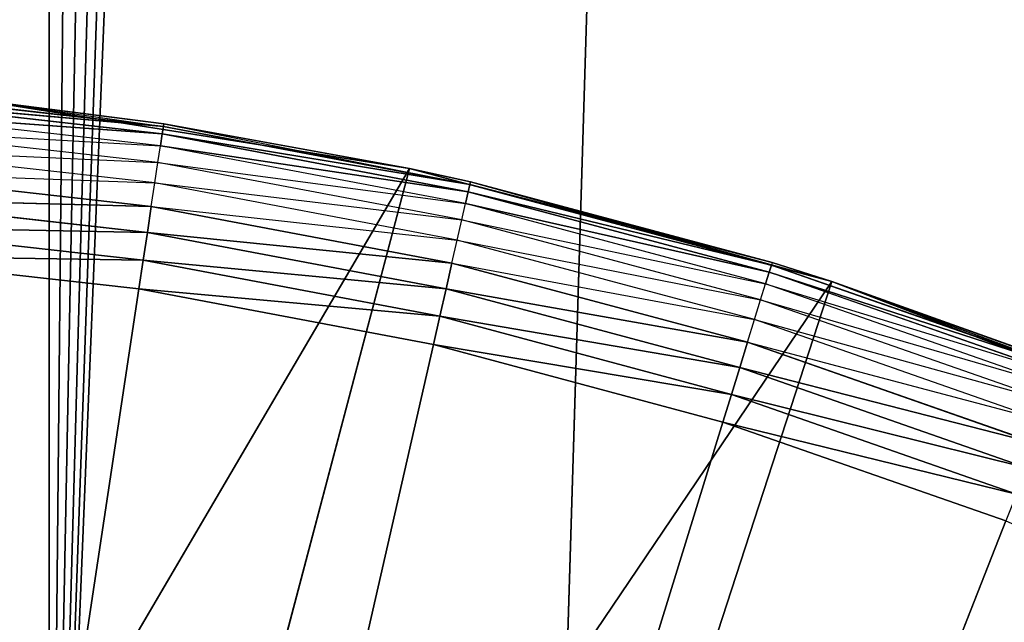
# Model space of a CAD drawing. Extents: x 0.05 to 8.85, y 0.05 to 8.85.
# Tile 252 of 656: x 7.7585 to 7.8764, y 1.6338 to 1.7061. Entities that reach past the tile are written whole.
import ezdxf

# ---------------------------------------------------------------- set-up
doc = ezdxf.new("R2010")
doc.units = 0
doc.header["$LTSCALE"] = 2.54
doc.layers.get('0').update_dxf_attribs({"color": 13, "linetype": 'CONTINUOUS'})

# ---------------------------------------------------------------- blocks, each defined once
blk = doc.blocks.new('SZCZOTKA_DO_WC_BEZ_POKRYWK')
at = {"color": 0}
for p, q in [((8.00434, 7.52416, 5.65), (7.76201, 1.54384, 5.65)), ((8.00434, 7.52416, 5.65), (7.76201, 1.54384, 5.65)), ((8.00434, 7.52416, 5.65), (7.82094, 1.52805, 5.65)), ((8.00434, 7.52416, 5.65), (7.82094, 1.52805, 5.65)), ((7.96935, 7.47418, 5.65), (7.76201, 1.54384, 5.65)), ((7.96935, 7.47418, 5.65), (7.76201, 1.54384, 5.65)), ((7.76201, 1.54384, 5.65), (7.92621, 7.43104, 5.65)), ((7.76201, 1.54384, 5.65), (7.92621, 7.43104, 5.65)), ((7.87623, 7.39605, 5.65), (7.76201, 1.54384, 5.65)), ((7.87623, 7.39605, 5.65), (7.76201, 1.54384, 5.65)), ((7.82094, 7.37026, 5.65), (7.76201, 1.54384, 5.65)), ((7.82094, 7.37026, 5.65), (7.76201, 1.54384, 5.65)), ((7.76201, 7.35447, 5.65), (7.76201, 1.54384, 5.65)), ((7.76201, 7.35447, 5.65), (7.76201, 1.54384, 5.65)), ((7.77571, 1.69327, 5.36653), (7.73857, 1.69746, 5.36653)), ((7.77571, 1.69327, 5.36653), (7.73857, 1.69746, 5.36653)), ((7.77557, 1.69238, 5.36316), (7.7385, 1.69656, 5.36316)), ((7.7385, 1.69656, 5.36316), (7.77571, 1.69327, 5.36653)), ((7.7385, 1.69656, 5.36316), (7.77571, 1.69327, 5.36653)), ((7.77557, 1.69238, 5.36316), (7.7385, 1.69656, 5.36316)), ((7.77575, 1.69357, 5.37), (7.75349, 1.69642, 5.55)), ((7.75349, 1.69642, 5.55), (7.80519, 1.68823, 5.55)), ((7.77575, 1.69357, 5.37), (7.75349, 1.69642, 5.37)), ((7.77575, 1.69357, 5.37), (7.75349, 1.69642, 5.55)), ((7.75349, 1.69642, 5.55), (7.80519, 1.68823, 5.55)), ((7.75349, 1.69642, 5.37), (7.77571, 1.69327, 5.36653)), ((7.77535, 1.69092, 5.36), (7.73839, 1.69509, 5.36)), ((7.73839, 1.69509, 5.36), (7.77557, 1.69238, 5.36316)), ((7.73839, 1.69509, 5.36), (7.77557, 1.69238, 5.36316)), ((7.77557, 1.69238, 5.36316), (7.77571, 1.69327, 5.36653)), ((7.77557, 1.69238, 5.36316), (7.77571, 1.69327, 5.36653)), ((7.77575, 1.69357, 5.37), (7.77571, 1.69327, 5.36653)), ((7.81242, 1.68632, 5.36653), (7.77571, 1.69327, 5.36653)), ((7.81242, 1.68632, 5.36653), (7.77571, 1.69327, 5.36653)), ((7.80519, 1.68823, 5.37), (7.77575, 1.69357, 5.37)), ((7.77575, 1.69357, 5.37), (7.80519, 1.68823, 5.55)), ((7.77575, 1.69357, 5.37), (7.80519, 1.68823, 5.55)), ((7.77575, 1.69357, 5.37), (7.81242, 1.68632, 5.36653)), ((7.77505, 1.68894, 5.35714), (7.73825, 1.69309, 5.35714)), ((7.73825, 1.69309, 5.35714), (7.77535, 1.69092, 5.36)), ((7.77535, 1.69092, 5.36), (7.77557, 1.69238, 5.36316)), ((7.77535, 1.69092, 5.36), (7.77557, 1.69238, 5.36316)), ((7.81222, 1.68544, 5.36316), (7.77557, 1.69238, 5.36316)), ((7.77557, 1.69238, 5.36316), (7.81242, 1.68632, 5.36653)), ((7.77557, 1.69238, 5.36316), (7.81242, 1.68632, 5.36653)), ((7.81222, 1.68544, 5.36316), (7.77557, 1.69238, 5.36316)), ((7.77505, 1.68894, 5.35714), (7.77535, 1.69092, 5.36)), ((7.81189, 1.68401, 5.36), (7.77535, 1.69092, 5.36)), ((7.77535, 1.69092, 5.36), (7.81222, 1.68544, 5.36316)), ((7.77535, 1.69092, 5.36), (7.81222, 1.68544, 5.36316)), ((7.77469, 1.68651, 5.35468), (7.73806, 1.69063, 5.35468)), ((7.73806, 1.69063, 5.35468), (7.77505, 1.68894, 5.35714)), ((7.77469, 1.68651, 5.35468), (7.77505, 1.68894, 5.35714)), ((7.81145, 1.68206, 5.35714), (7.77505, 1.68894, 5.35714)), ((7.77505, 1.68894, 5.35714), (7.81189, 1.68401, 5.36)), ((7.80519, 1.68823, 5.55), (7.72321, 1.54847, 5.55)), ((7.80519, 1.68823, 5.55), (7.72321, 1.54847, 5.55)), ((7.73785, 1.68779, 5.35268), (7.77469, 1.68651, 5.35468)), ((7.77426, 1.68368, 5.35268), (7.73785, 1.68779, 5.35268)), ((7.80519, 1.68823, 5.55), (7.76681, 1.54296, 5.55)), ((7.80519, 1.68823, 5.55), (7.76681, 1.54296, 5.55)), ((7.80519, 1.68823, 5.37), (7.81242, 1.68632, 5.36653)), ((7.81249, 1.68662, 5.37), (7.80519, 1.68823, 5.55)), ((7.80519, 1.68823, 5.55), (7.85574, 1.67468, 5.55)), ((7.81249, 1.68662, 5.37), (7.80519, 1.68823, 5.37)), ((7.80519, 1.68823, 5.37), (7.80519, 1.68823, 5.55)), ((7.81249, 1.68662, 5.37), (7.80519, 1.68823, 5.55)), ((7.80519, 1.68823, 5.37), (7.80519, 1.68823, 5.55)), ((7.80519, 1.68823, 5.55), (7.85574, 1.67468, 5.55)), ((7.77426, 1.68368, 5.35268), (7.77469, 1.68651, 5.35468)), ((7.8109, 1.67965, 5.35468), (7.77469, 1.68651, 5.35468)), ((7.77469, 1.68651, 5.35468), (7.81145, 1.68206, 5.35714)), ((7.81222, 1.68544, 5.36316), (7.81242, 1.68632, 5.36653)), ((7.81222, 1.68544, 5.36316), (7.81242, 1.68632, 5.36653)), ((7.81249, 1.68662, 5.37), (7.81242, 1.68632, 5.36653)), ((7.84861, 1.67694, 5.37), (7.81242, 1.68632, 5.36653)), ((7.84861, 1.67694, 5.37), (7.81242, 1.68632, 5.36653)), ((7.84852, 1.67665, 5.36653), (7.81242, 1.68632, 5.36653)), ((7.84852, 1.67665, 5.36653), (7.81242, 1.68632, 5.36653)), ((7.84861, 1.67694, 5.37), (7.81249, 1.68662, 5.37)), ((7.81249, 1.68662, 5.37), (7.85574, 1.67468, 5.55)), ((7.81249, 1.68662, 5.37), (7.85574, 1.67468, 5.55)), ((7.84861, 1.67694, 5.37), (7.81249, 1.68662, 5.37)), ((7.81189, 1.68401, 5.36), (7.81222, 1.68544, 5.36316)), ((7.81189, 1.68401, 5.36), (7.81222, 1.68544, 5.36316)), ((7.84825, 1.67579, 5.36316), (7.81222, 1.68544, 5.36316)), ((7.81222, 1.68544, 5.36316), (7.84852, 1.67665, 5.36653)), ((7.81222, 1.68544, 5.36316), (7.84852, 1.67665, 5.36653)), ((7.84825, 1.67579, 5.36316), (7.81222, 1.68544, 5.36316)), ((7.77379, 1.68056, 5.35121), (7.73761, 1.68464, 5.35121)), ((7.73761, 1.68464, 5.35121), (7.77426, 1.68368, 5.35268)), ((7.73761, 1.68464, 5.35121), (7.77426, 1.68368, 5.35268)), ((7.77379, 1.68056, 5.35121), (7.73761, 1.68464, 5.35121)), ((7.81145, 1.68206, 5.35714), (7.81189, 1.68401, 5.36)), ((7.84782, 1.67438, 5.36), (7.81189, 1.68401, 5.36)), ((7.81189, 1.68401, 5.36), (7.84825, 1.67579, 5.36316)), ((7.81189, 1.68401, 5.36), (7.84825, 1.67579, 5.36316)), ((7.77379, 1.68056, 5.35121), (7.77426, 1.68368, 5.35268)), ((7.77379, 1.68056, 5.35121), (7.77426, 1.68368, 5.35268)), ((7.77426, 1.68368, 5.35268), (7.8109, 1.67965, 5.35468)), ((7.81027, 1.67687, 5.35268), (7.77426, 1.68368, 5.35268)), ((7.8109, 1.67965, 5.35468), (7.81145, 1.68206, 5.35714)), ((7.84723, 1.67247, 5.35714), (7.81145, 1.68206, 5.35714)), ((7.81145, 1.68206, 5.35714), (7.84782, 1.67438, 5.36)), ((7.77329, 1.67723, 5.3503), (7.73736, 1.68128, 5.3503)), ((7.73736, 1.68128, 5.3503), (7.77379, 1.68056, 5.35121)), ((7.73736, 1.68128, 5.3503), (7.77379, 1.68056, 5.35121)), ((7.77329, 1.67723, 5.3503), (7.73736, 1.68128, 5.3503)), ((7.77329, 1.67723, 5.3503), (7.77379, 1.68056, 5.35121)), ((7.77329, 1.67723, 5.3503), (7.77379, 1.68056, 5.35121)), ((7.80956, 1.67379, 5.35121), (7.77379, 1.68056, 5.35121)), ((7.77379, 1.68056, 5.35121), (7.81027, 1.67687, 5.35268)), ((7.77379, 1.68056, 5.35121), (7.81027, 1.67687, 5.35268)), ((7.80956, 1.67379, 5.35121), (7.77379, 1.68056, 5.35121)), ((7.81027, 1.67687, 5.35268), (7.8109, 1.67965, 5.35468)), ((7.8465, 1.67012, 5.35468), (7.8109, 1.67965, 5.35468)), ((7.8109, 1.67965, 5.35468), (7.84723, 1.67247, 5.35714)), ((7.7371, 1.67781, 5.35), (7.77277, 1.67379, 5.35)), ((7.7371, 1.67781, 5.35), (7.77277, 1.67379, 5.35)), ((7.7371, 1.67781, 5.35), (7.77329, 1.67723, 5.3503)), ((7.7371, 1.67781, 5.35), (7.77329, 1.67723, 5.3503)), ((7.77277, 1.67379, 5.35), (7.77329, 1.67723, 5.3503)), ((7.77277, 1.67379, 5.35), (7.77329, 1.67723, 5.3503)), ((7.80881, 1.67051, 5.3503), (7.77329, 1.67723, 5.3503)), ((7.77329, 1.67723, 5.3503), (7.80956, 1.67379, 5.35121)), ((7.77329, 1.67723, 5.3503), (7.80956, 1.67379, 5.35121)), ((7.80881, 1.67051, 5.3503), (7.77329, 1.67723, 5.3503)), ((7.80956, 1.67379, 5.35121), (7.81027, 1.67687, 5.35268)), ((7.80956, 1.67379, 5.35121), (7.81027, 1.67687, 5.35268)), ((7.81027, 1.67687, 5.35268), (7.8465, 1.67012, 5.35468)), ((7.84566, 1.66739, 5.35268), (7.81027, 1.67687, 5.35268)), ((7.84861, 1.67694, 5.37), (7.84852, 1.67665, 5.36653)), ((7.85574, 1.67468, 5.37), (7.84861, 1.67694, 5.37)), ((7.84861, 1.67694, 5.37), (7.85574, 1.67468, 5.55)), ((7.84861, 1.67694, 5.37), (7.85574, 1.67468, 5.55)), ((7.84782, 1.67438, 5.36), (7.84825, 1.67579, 5.36316)), ((7.84825, 1.67579, 5.36316), (7.84852, 1.67665, 5.36653)), ((7.84825, 1.67579, 5.36316), (7.84852, 1.67665, 5.36653)), ((7.88346, 1.66347, 5.36316), (7.84825, 1.67579, 5.36316)), ((7.84825, 1.67579, 5.36316), (7.88379, 1.66431, 5.36653)), ((7.84825, 1.67579, 5.36316), (7.88379, 1.66431, 5.36653)), ((7.85574, 1.67468, 5.37), (7.84852, 1.67665, 5.36653)), ((7.88379, 1.66431, 5.36653), (7.84852, 1.67665, 5.36653)), ((7.88379, 1.66431, 5.36653), (7.84852, 1.67665, 5.36653)), ((7.85574, 1.67468, 5.55), (7.76681, 1.54296, 5.55)), ((7.85574, 1.67468, 5.55), (7.76681, 1.54296, 5.55)), ((7.85574, 1.67468, 5.55), (7.80939, 1.53203, 5.55)), ((7.85574, 1.67468, 5.55), (7.80939, 1.53203, 5.55)), ((7.84723, 1.67247, 5.35714), (7.84782, 1.67438, 5.36)), ((7.88292, 1.6621, 5.36), (7.84782, 1.67438, 5.36)), ((7.84782, 1.67438, 5.36), (7.88346, 1.66347, 5.36316)), ((7.85574, 1.67468, 5.37), (7.85574, 1.67468, 5.55)), ((7.85574, 1.67468, 5.55), (7.8839, 1.66459, 5.37)), ((7.8839, 1.66459, 5.37), (7.85574, 1.67468, 5.37)), ((7.85574, 1.67468, 5.55), (7.8839, 1.66459, 5.37)), ((7.85574, 1.67468, 5.55), (7.9046, 1.65593, 5.55)), ((7.85574, 1.67468, 5.37), (7.85574, 1.67468, 5.55)), ((7.85574, 1.67468, 5.55), (7.9046, 1.65593, 5.55)), ((7.85574, 1.67468, 5.37), (7.88379, 1.66431, 5.36653)), ((7.77277, 1.67379, 5.35), (7.70123, 1.19916, 5.35)), ((7.77277, 1.67379, 5.35), (7.70123, 1.19916, 5.35)), ((7.77277, 1.67379, 5.35), (7.80804, 1.66712, 5.35)), ((7.77277, 1.67379, 5.35), (7.80804, 1.66712, 5.35)), ((7.77277, 1.67379, 5.35), (7.80881, 1.67051, 5.3503)), ((7.77277, 1.67379, 5.35), (7.80881, 1.67051, 5.3503)), ((7.80881, 1.67051, 5.3503), (7.80956, 1.67379, 5.35121)), ((7.80881, 1.67051, 5.3503), (7.80956, 1.67379, 5.35121)), ((7.84473, 1.66437, 5.35121), (7.80956, 1.67379, 5.35121)), ((7.80956, 1.67379, 5.35121), (7.84566, 1.66739, 5.35268)), ((7.80956, 1.67379, 5.35121), (7.84566, 1.66739, 5.35268)), ((7.84473, 1.66437, 5.35121), (7.80956, 1.67379, 5.35121)), ((7.8465, 1.67012, 5.35468), (7.84723, 1.67247, 5.35714)), ((7.88219, 1.66024, 5.35714), (7.84723, 1.67247, 5.35714)), ((7.84723, 1.67247, 5.35714), (7.88292, 1.6621, 5.36)), ((7.80804, 1.66712, 5.35), (7.80881, 1.67051, 5.3503)), ((7.80804, 1.66712, 5.35), (7.80881, 1.67051, 5.3503)), ((7.84374, 1.66115, 5.3503), (7.80881, 1.67051, 5.3503)), ((7.80881, 1.67051, 5.3503), (7.84473, 1.66437, 5.35121)), ((7.80881, 1.67051, 5.3503), (7.84473, 1.66437, 5.35121)), ((7.84374, 1.66115, 5.3503), (7.80881, 1.67051, 5.3503)), ((7.84566, 1.66739, 5.35268), (7.8465, 1.67012, 5.35468)), ((7.88129, 1.65794, 5.35468), (7.8465, 1.67012, 5.35468)), ((7.8465, 1.67012, 5.35468), (7.88219, 1.66024, 5.35714)), ((7.84473, 1.66437, 5.35121), (7.84566, 1.66739, 5.35268)), ((7.84473, 1.66437, 5.35121), (7.84566, 1.66739, 5.35268)), ((7.84566, 1.66739, 5.35268), (7.88129, 1.65794, 5.35468)), ((7.88025, 1.65528, 5.35268), (7.84566, 1.66739, 5.35268)), ((7.80804, 1.66712, 5.35), (7.70123, 1.19916, 5.35)), ((7.80804, 1.66712, 5.35), (7.70123, 1.19916, 5.35)), ((7.80804, 1.66712, 5.35), (7.84271, 1.65783, 5.35)), ((7.80804, 1.66712, 5.35), (7.84271, 1.65783, 5.35)), ((7.80804, 1.66712, 5.35), (7.84374, 1.66115, 5.3503)), ((7.80804, 1.66712, 5.35), (7.84374, 1.66115, 5.3503)), ((7.84374, 1.66115, 5.3503), (7.84473, 1.66437, 5.35121)), ((7.84374, 1.66115, 5.3503), (7.84473, 1.66437, 5.35121)), ((7.87909, 1.65234, 5.35121), (7.84473, 1.66437, 5.35121)), ((7.84473, 1.66437, 5.35121), (7.88025, 1.65528, 5.35268)), ((7.84473, 1.66437, 5.35121), (7.88025, 1.65528, 5.35268)), ((7.87909, 1.65234, 5.35121), (7.84473, 1.66437, 5.35121)), ((7.84271, 1.65783, 5.35), (7.84374, 1.66115, 5.3503)), ((7.84271, 1.65783, 5.35), (7.84374, 1.66115, 5.3503)), ((7.87786, 1.64921, 5.3503), (7.84374, 1.66115, 5.3503)), ((7.84374, 1.66115, 5.3503), (7.87909, 1.65234, 5.35121)), ((7.84374, 1.66115, 5.3503), (7.87909, 1.65234, 5.35121)), ((7.87786, 1.64921, 5.3503), (7.84374, 1.66115, 5.3503)), ((7.70123, 1.19916, 5.35), (7.84271, 1.65783, 5.35)), ((7.70123, 1.19916, 5.35), (7.84271, 1.65783, 5.35)), ((7.84271, 1.65783, 5.35), (7.87659, 1.64598, 5.35)), ((7.84271, 1.65783, 5.35), (7.87659, 1.64598, 5.35)), ((7.84271, 1.65783, 5.35), (7.87786, 1.64921, 5.3503)), ((7.84271, 1.65783, 5.35), (7.87786, 1.64921, 5.3503)), ((7.87659, 1.64598, 5.35), (7.70123, 1.19916, 5.35)), ((7.87659, 1.64598, 5.35), (7.70123, 1.19916, 5.35))]:
    blk.add_line(p, q, dxfattribs=at)
mesh = blk.add_polyface(dxfattribs=at)
corners = [(8.00434, 7.52416, 5.65), (7.76201, 1.54384, 5.65), (7.82094, 1.52805, 5.65)]
mesh.append_faces([[corners[k] for k in face] for face in [(0, 1, 2)]], dxfattribs={"color": 0})
mesh = blk.add_polyface(dxfattribs=at)
corners = [(8.00434, 7.52416, 5.65), (7.96935, 7.47418, 5.65), (7.76201, 1.54384, 5.65)]
mesh.append_faces([[corners[k] for k in face] for face in [(0, 1, 2)]], dxfattribs={"color": 0})
mesh = blk.add_polyface(dxfattribs=at)
corners = [(8.00434, 7.52416, 5.65), (7.82094, 1.52805, 5.65), (7.87623, 1.50227, 5.65)]
mesh.append_faces([[corners[k] for k in face] for face in [(0, 1, 2)]], dxfattribs={"color": 0})
mesh = blk.add_polyface(dxfattribs=at)
corners = [(8.00434, 7.52416, 5.65), (7.87623, 1.50227, 5.65), (7.92621, 1.46727, 5.65)]
mesh.append_faces([[corners[k] for k in face] for face in [(0, 1, 2)]], dxfattribs={"color": 0})
mesh = blk.add_polyface(dxfattribs=at)
corners = [(7.96935, 7.47418, 5.65), (7.92621, 7.43104, 5.65), (7.76201, 1.54384, 5.65)]
mesh.append_faces([[corners[k] for k in face] for face in [(0, 1, 2)]], dxfattribs={"color": 0})
mesh = blk.add_polyface(dxfattribs=at)
corners = [(7.92621, 7.43104, 5.65), (7.87623, 7.39605, 5.65), (7.76201, 1.54384, 5.65)]
mesh.append_faces([[corners[k] for k in face] for face in [(0, 1, 2)]], dxfattribs={"color": 0})
mesh = blk.add_polyface(dxfattribs=at)
corners = [(7.82094, 1.52805, 5.55), (7.76201, 1.54384, 5.55), (0.97813, 7.42948, 5.55)]
mesh.append_faces([[corners[k] for k in face] for face in [(0, 1, 2)]], dxfattribs={"color": 0})
mesh = blk.add_polyface(dxfattribs=at)
corners = [(7.87623, 1.50227, 5.55), (7.82094, 1.52805, 5.55), (0.97813, 7.42948, 5.55)]
mesh.append_faces([[corners[k] for k in face] for face in [(0, 1, 2)]], dxfattribs={"color": 0})
mesh = blk.add_polyface(dxfattribs=at)
corners = [(7.76201, 1.54384, 5.55), (7.70123, 1.54916, 5.55), (0.97813, 7.42948, 5.55)]
mesh.append_faces([[corners[k] for k in face] for face in [(0, 1, 2)]], dxfattribs={"color": 0})
mesh = blk.add_polyface(dxfattribs=at)
corners = [(7.92621, 1.46727, 5.55), (7.87623, 1.50227, 5.55), (0.97813, 7.42948, 5.55)]
mesh.append_faces([[corners[k] for k in face] for face in [(0, 1, 2)]], dxfattribs={"color": 0})
mesh = blk.add_polyface(dxfattribs=at)
corners = [(7.92621, 1.46727, 5.55), (0.97813, 7.42948, 5.55), (1.02623, 7.39605, 5.55)]
mesh.append_faces([[corners[k] for k in face] for face in [(0, 1, 2)]], dxfattribs={"color": 0})
mesh = blk.add_polyface(dxfattribs=at)
corners = [(7.92621, 1.46727, 5.55), (1.20123, 7.34916, 5.55), (7.47813, 7.42948, 5.55)]
mesh.append_faces([[corners[k] for k in face] for face in [(0, 1, 2)]], dxfattribs={"color": 0})
mesh = blk.add_polyface(dxfattribs=at)
corners = [(7.92621, 1.46727, 5.55), (7.47813, 7.42948, 5.55), (7.52623, 7.39605, 5.55)]
mesh.append_faces([[corners[k] for k in face] for face in [(0, 1, 2)]], dxfattribs={"color": 0})
mesh = blk.add_polyface(dxfattribs=at)
corners = [(8.82623, 0.07416, 5.55), (7.87623, 7.39605, 5.55), (7.92433, 7.42948, 5.55)]
mesh.append_faces([[corners[k] for k in face] for face in [(0, 1, 2)]], dxfattribs={"color": 0})
mesh = blk.add_polyface(dxfattribs=at)
corners = [(7.92621, 1.46727, 5.55), (1.02623, 7.39605, 5.55), (1.08152, 7.37026, 5.55)]
mesh.append_faces([[corners[k] for k in face] for face in [(0, 1, 2)]], dxfattribs={"color": 0})
mesh = blk.add_polyface(dxfattribs=at)
corners = [(7.92621, 1.46727, 5.55), (7.52623, 7.39605, 5.55), (7.58152, 7.37026, 5.55)]
mesh.append_faces([[corners[k] for k in face] for face in [(0, 1, 2)]], dxfattribs={"color": 0})
mesh = blk.add_polyface(dxfattribs=at)
corners = [(7.87623, 7.39605, 5.65), (7.82094, 7.37026, 5.65), (7.76201, 1.54384, 5.65)]
mesh.append_faces([[corners[k] for k in face] for face in [(0, 1, 2)]], dxfattribs={"color": 0})
mesh = blk.add_polyface(dxfattribs=at)
corners = [(8.82623, 0.07416, 5.55), (7.82094, 7.37026, 5.55), (7.87623, 7.39605, 5.55)]
mesh.append_faces([[corners[k] for k in face] for face in [(0, 1, 2)]], dxfattribs={"color": 0})
mesh = blk.add_polyface(dxfattribs=at)
corners = [(7.92621, 1.46727, 5.55), (1.08152, 7.37026, 5.55), (1.14045, 7.35447, 5.55)]
mesh.append_faces([[corners[k] for k in face] for face in [(0, 1, 2)]], dxfattribs={"color": 0})
mesh = blk.add_polyface(dxfattribs=at)
corners = [(7.92621, 1.46727, 5.55), (7.58152, 7.37026, 5.55), (7.64045, 7.35447, 5.55)]
mesh.append_faces([[corners[k] for k in face] for face in [(0, 1, 2)]], dxfattribs={"color": 0})
mesh = blk.add_polyface(dxfattribs=at)
corners = [(8.82623, 0.07416, 5.55), (7.76201, 7.35447, 5.55), (7.82094, 7.37026, 5.55)]
mesh.append_faces([[corners[k] for k in face] for face in [(0, 1, 2)]], dxfattribs={"color": 0})
mesh = blk.add_polyface(dxfattribs=at)
corners = [(7.82094, 7.37026, 5.65), (7.76201, 7.35447, 5.65), (7.76201, 1.54384, 5.65)]
mesh.append_faces([[corners[k] for k in face] for face in [(0, 1, 2)]], dxfattribs={"color": 0})
mesh = blk.add_polyface(dxfattribs=at)
corners = [(7.92621, 1.46727, 5.55), (1.14045, 7.35447, 5.55), (1.20123, 7.34916, 5.55)]
mesh.append_faces([[corners[k] for k in face] for face in [(0, 1, 2)]], dxfattribs={"color": 0})
mesh = blk.add_polyface(dxfattribs=at)
corners = [(7.92621, 1.46727, 5.55), (7.64045, 7.35447, 5.55), (7.70123, 7.34916, 5.55)]
mesh.append_faces([[corners[k] for k in face] for face in [(0, 1, 2)]], dxfattribs={"color": 0})
mesh = blk.add_polyface(dxfattribs=at)
corners = [(7.96935, 1.42413, 5.55), (7.70123, 7.34916, 5.55), (7.76201, 7.35447, 5.55)]
mesh.append_faces([[corners[k] for k in face] for face in [(0, 1, 2)]], dxfattribs={"color": 0})
mesh = blk.add_polyface(dxfattribs=at)
corners = [(7.76201, 7.35447, 5.65), (7.70123, 1.54916, 5.65), (7.76201, 1.54384, 5.65)]
mesh.append_faces([[corners[k] for k in face] for face in [(0, 1, 2)]], dxfattribs={"color": 0})
mesh = blk.add_polyface(dxfattribs=at)
corners = [(7.76201, 7.35447, 5.65), (7.70123, 7.34916, 5.65), (7.70123, 1.54916, 5.65)]
mesh.append_faces([[corners[k] for k in face] for face in [(0, 1, 2)]], dxfattribs={"color": 0})
mesh = blk.add_polyface(dxfattribs=at)
corners = [(8.82623, 0.07416, 5.55), (8.03012, 1.31886, 5.55), (7.76201, 7.35447, 5.55)]
mesh.append_faces([[corners[k] for k in face] for face in [(0, 1, 2)]], dxfattribs={"color": 0})
mesh = blk.add_polyface(dxfattribs=at)
corners = [(8.00434, 1.37416, 5.55), (7.96935, 1.42413, 5.55), (7.76201, 7.35447, 5.55)]
mesh.append_faces([[corners[k] for k in face] for face in [(0, 1, 2)]], dxfattribs={"color": 0})
mesh = blk.add_polyface(dxfattribs=at)
corners = [(8.03012, 1.31886, 5.55), (8.00434, 1.37416, 5.55), (7.76201, 7.35447, 5.55)]
mesh.append_faces([[corners[k] for k in face] for face in [(0, 1, 2)]], dxfattribs={"color": 0})
mesh = blk.add_polyface(dxfattribs=at)
corners = [(7.96935, 1.42413, 5.55), (7.92621, 1.46727, 5.55), (7.70123, 7.34916, 5.55)]
mesh.append_faces([[corners[k] for k in face] for face in [(0, 1, 2)]], dxfattribs={"color": 0})
mesh = blk.add_polyface(dxfattribs=at)
corners = [(7.82667, 1.87224, 15.65), (7.74718, 1.93292, 15.65), (7.49794, 1.4908, 15.65)]
mesh.append_faces([[corners[k] for k in face] for face in [(0, 1, 2)]], dxfattribs={"color": 0})
mesh = blk.add_polyface(dxfattribs=at)
corners = [(7.82667, 1.87224, 15.65), (7.49794, 1.4908, 15.65), (7.77923, 1.81126, 6.15)]
mesh.append_faces([[corners[k] for k in face] for face in [(0, 1, 2)]], dxfattribs={"color": 0})
mesh = blk.add_polyface(dxfattribs=at)
corners = [(7.7556, 1.82999, 5.97899), (7.77328, 1.81598, 6.06318), (7.54111, 1.54702, 6.06318)]
mesh.append_faces([[corners[k] for k in face] for face in [(0, 1, 2)]], dxfattribs={"color": 0})
mesh = blk.add_polyface(dxfattribs=at)
corners = [(7.77328, 1.81598, 6.06318), (7.54665, 1.54182, 6.15), (7.54111, 1.54702, 6.06318)]
mesh.append_faces([[corners[k] for k in face] for face in [(0, 1, 2)]], dxfattribs={"color": 0})
mesh = blk.add_polyface(dxfattribs=at)
corners = [(7.77328, 1.81598, 6.06318), (7.77923, 1.81126, 6.15), (7.54665, 1.54182, 6.15)]
mesh.append_faces([[corners[k] for k in face] for face in [(0, 1, 2)]], dxfattribs={"color": 0})
mesh = blk.add_polyface(dxfattribs=at)
corners = [(7.77923, 1.81126, 6.15), (7.49794, 1.4908, 15.65), (7.54665, 1.54182, 6.15)]
mesh.append_faces([[corners[k] for k in face] for face in [(0, 1, 2)]], dxfattribs={"color": 0})
mesh = blk.add_polyface(dxfattribs=at)
corners = [(7.77571, 1.69327, 5.36653), (7.7385, 1.69656, 5.36316), (7.73857, 1.69746, 5.36653)]
mesh.append_faces([[corners[k] for k in face] for face in [(0, 1, 2)]], dxfattribs={"color": 0})
mesh = blk.add_polyface(dxfattribs=at)
corners = [(7.75349, 1.69642, 5.37), (7.77571, 1.69327, 5.36653), (7.73857, 1.69746, 5.36653)]
mesh.append_faces([[corners[k] for k in face] for face in [(0, 1, 2)]], dxfattribs={"color": 0})
mesh = blk.add_polyface(dxfattribs=at)
corners = [(7.80519, 1.68823, 5.55), (7.75349, 1.69642, 5.55), (7.72321, 1.54847, 5.55)]
mesh.append_faces([[corners[k] for k in face] for face in [(0, 1, 2)]], dxfattribs={"color": 0})
mesh = blk.add_polyface(dxfattribs=at)
corners = [(7.77557, 1.69238, 5.36316), (7.73839, 1.69509, 5.36), (7.7385, 1.69656, 5.36316)]
mesh.append_faces([[corners[k] for k in face] for face in [(0, 1, 2)]], dxfattribs={"color": 0})
mesh = blk.add_polyface(dxfattribs=at)
corners = [(7.77571, 1.69327, 5.36653), (7.77557, 1.69238, 5.36316), (7.7385, 1.69656, 5.36316)]
mesh.append_faces([[corners[k] for k in face] for face in [(0, 1, 2)]], dxfattribs={"color": 0})
mesh = blk.add_polyface(dxfattribs=at)
corners = [(7.80519, 1.68823, 5.55), (7.77575, 1.69357, 5.37), (7.75349, 1.69642, 5.55)]
mesh.append_faces([[corners[k] for k in face] for face in [(0, 1, 2)]], dxfattribs={"color": 0})
mesh = blk.add_polyface(dxfattribs=at)
corners = [(7.75349, 1.69642, 5.55), (7.77575, 1.69357, 5.37), (7.75349, 1.69642, 5.37)]
mesh.append_faces([[corners[k] for k in face] for face in [(0, 1, 2)]], dxfattribs={"color": 0})
mesh = blk.add_polyface(dxfattribs=at)
corners = [(7.77557, 1.69238, 5.36316), (7.77535, 1.69092, 5.36), (7.73839, 1.69509, 5.36)]
mesh.append_faces([[corners[k] for k in face] for face in [(0, 1, 2)]], dxfattribs={"color": 0})
mesh = blk.add_polyface(dxfattribs=at)
corners = [(7.81242, 1.68632, 5.36653), (7.77557, 1.69238, 5.36316), (7.77571, 1.69327, 5.36653)]
mesh.append_faces([[corners[k] for k in face] for face in [(0, 1, 2)]], dxfattribs={"color": 0})
mesh = blk.add_polyface(dxfattribs=at)
corners = [(7.77575, 1.69357, 5.37), (7.81242, 1.68632, 5.36653), (7.77571, 1.69327, 5.36653)]
mesh.append_faces([[corners[k] for k in face] for face in [(0, 1, 2)]], dxfattribs={"color": 0})
mesh = blk.add_polyface(dxfattribs=at)
corners = [(7.80519, 1.68823, 5.55), (7.80519, 1.68823, 5.37), (7.77575, 1.69357, 5.37)]
mesh.append_faces([[corners[k] for k in face] for face in [(0, 1, 2)]], dxfattribs={"color": 0})
mesh = blk.add_polyface(dxfattribs=at)
corners = [(7.81222, 1.68544, 5.36316), (7.77535, 1.69092, 5.36), (7.77557, 1.69238, 5.36316)]
mesh.append_faces([[corners[k] for k in face] for face in [(0, 1, 2)]], dxfattribs={"color": 0})
mesh = blk.add_polyface(dxfattribs=at)
corners = [(7.81242, 1.68632, 5.36653), (7.81222, 1.68544, 5.36316), (7.77557, 1.69238, 5.36316)]
mesh.append_faces([[corners[k] for k in face] for face in [(0, 1, 2)]], dxfattribs={"color": 0})
mesh = blk.add_polyface(dxfattribs=at)
corners = [(7.81222, 1.68544, 5.36316), (7.81189, 1.68401, 5.36), (7.77535, 1.69092, 5.36)]
mesh.append_faces([[corners[k] for k in face] for face in [(0, 1, 2)]], dxfattribs={"color": 0})
mesh = blk.add_polyface(dxfattribs=at)
corners = [(7.80519, 1.68823, 5.55), (7.72321, 1.54847, 5.55), (7.76681, 1.54296, 5.55)]
mesh.append_faces([[corners[k] for k in face] for face in [(0, 1, 2)]], dxfattribs={"color": 0})
mesh = blk.add_polyface(dxfattribs=at)
corners = [(7.77426, 1.68368, 5.35268), (7.73761, 1.68464, 5.35121), (7.73785, 1.68779, 5.35268)]
mesh.append_faces([[corners[k] for k in face] for face in [(0, 1, 2)]], dxfattribs={"color": 0})
mesh = blk.add_polyface(dxfattribs=at)
corners = [(7.85574, 1.67468, 5.55), (7.80519, 1.68823, 5.55), (7.76681, 1.54296, 5.55)]
mesh.append_faces([[corners[k] for k in face] for face in [(0, 1, 2)]], dxfattribs={"color": 0})
mesh = blk.add_polyface(dxfattribs=at)
corners = [(7.85574, 1.67468, 5.55), (7.81249, 1.68662, 5.37), (7.80519, 1.68823, 5.55)]
mesh.append_faces([[corners[k] for k in face] for face in [(0, 1, 2)]], dxfattribs={"color": 0})
mesh = blk.add_polyface(dxfattribs=at)
corners = [(7.80519, 1.68823, 5.55), (7.81249, 1.68662, 5.37), (7.80519, 1.68823, 5.37)]
mesh.append_faces([[corners[k] for k in face] for face in [(0, 1, 2)]], dxfattribs={"color": 0})
mesh = blk.add_polyface(dxfattribs=at)
corners = [(7.84852, 1.67665, 5.36653), (7.81222, 1.68544, 5.36316), (7.81242, 1.68632, 5.36653)]
mesh.append_faces([[corners[k] for k in face] for face in [(0, 1, 2)]], dxfattribs={"color": 0})
mesh = blk.add_polyface(dxfattribs=at)
corners = [(7.84861, 1.67694, 5.37), (7.81242, 1.68632, 5.36653), (7.81249, 1.68662, 5.37)]
mesh.append_faces([[corners[k] for k in face] for face in [(0, 1, 2)]], dxfattribs={"color": 0})
mesh = blk.add_polyface(dxfattribs=at)
corners = [(7.84861, 1.67694, 5.37), (7.84852, 1.67665, 5.36653), (7.81242, 1.68632, 5.36653)]
mesh.append_faces([[corners[k] for k in face] for face in [(0, 1, 2)]], dxfattribs={"color": 0})
mesh = blk.add_polyface(dxfattribs=at)
corners = [(7.85574, 1.67468, 5.55), (7.84861, 1.67694, 5.37), (7.81249, 1.68662, 5.37)]
mesh.append_faces([[corners[k] for k in face] for face in [(0, 1, 2)]], dxfattribs={"color": 0})
mesh = blk.add_polyface(dxfattribs=at)
corners = [(7.84825, 1.67579, 5.36316), (7.81189, 1.68401, 5.36), (7.81222, 1.68544, 5.36316)]
mesh.append_faces([[corners[k] for k in face] for face in [(0, 1, 2)]], dxfattribs={"color": 0})
mesh = blk.add_polyface(dxfattribs=at)
corners = [(7.84852, 1.67665, 5.36653), (7.84825, 1.67579, 5.36316), (7.81222, 1.68544, 5.36316)]
mesh.append_faces([[corners[k] for k in face] for face in [(0, 1, 2)]], dxfattribs={"color": 0})
mesh = blk.add_polyface(dxfattribs=at)
corners = [(7.77379, 1.68056, 5.35121), (7.73736, 1.68128, 5.3503), (7.73761, 1.68464, 5.35121)]
mesh.append_faces([[corners[k] for k in face] for face in [(0, 1, 2)]], dxfattribs={"color": 0})
mesh = blk.add_polyface(dxfattribs=at)
corners = [(7.77426, 1.68368, 5.35268), (7.77379, 1.68056, 5.35121), (7.73761, 1.68464, 5.35121)]
mesh.append_faces([[corners[k] for k in face] for face in [(0, 1, 2)]], dxfattribs={"color": 0})
mesh = blk.add_polyface(dxfattribs=at)
corners = [(7.84825, 1.67579, 5.36316), (7.84782, 1.67438, 5.36), (7.81189, 1.68401, 5.36)]
mesh.append_faces([[corners[k] for k in face] for face in [(0, 1, 2)]], dxfattribs={"color": 0})
mesh = blk.add_polyface(dxfattribs=at)
corners = [(7.81027, 1.67687, 5.35268), (7.77379, 1.68056, 5.35121), (7.77426, 1.68368, 5.35268)]
mesh.append_faces([[corners[k] for k in face] for face in [(0, 1, 2)]], dxfattribs={"color": 0})
mesh = blk.add_polyface(dxfattribs=at)
corners = [(7.77329, 1.67723, 5.3503), (7.7371, 1.67781, 5.35), (7.73736, 1.68128, 5.3503)]
mesh.append_faces([[corners[k] for k in face] for face in [(0, 1, 2)]], dxfattribs={"color": 0})
mesh = blk.add_polyface(dxfattribs=at)
corners = [(7.77379, 1.68056, 5.35121), (7.77329, 1.67723, 5.3503), (7.73736, 1.68128, 5.3503)]
mesh.append_faces([[corners[k] for k in face] for face in [(0, 1, 2)]], dxfattribs={"color": 0})
mesh = blk.add_polyface(dxfattribs=at)
corners = [(7.80956, 1.67379, 5.35121), (7.77329, 1.67723, 5.3503), (7.77379, 1.68056, 5.35121)]
mesh.append_faces([[corners[k] for k in face] for face in [(0, 1, 2)]], dxfattribs={"color": 0})
mesh = blk.add_polyface(dxfattribs=at)
corners = [(7.81027, 1.67687, 5.35268), (7.80956, 1.67379, 5.35121), (7.77379, 1.68056, 5.35121)]
mesh.append_faces([[corners[k] for k in face] for face in [(0, 1, 2)]], dxfattribs={"color": 0})
mesh = blk.add_polyface(dxfattribs=at)
corners = [(7.77277, 1.67379, 5.35), (7.70123, 1.19916, 5.35), (7.7371, 1.67781, 5.35)]
mesh.append_faces([[corners[k] for k in face] for face in [(0, 1, 2)]], dxfattribs={"color": 0})
mesh = blk.add_polyface(dxfattribs=at)
corners = [(7.77329, 1.67723, 5.3503), (7.77277, 1.67379, 5.35), (7.7371, 1.67781, 5.35)]
mesh.append_faces([[corners[k] for k in face] for face in [(0, 1, 2)]], dxfattribs={"color": 0})
mesh = blk.add_polyface(dxfattribs=at)
corners = [(7.80881, 1.67051, 5.3503), (7.77277, 1.67379, 5.35), (7.77329, 1.67723, 5.3503)]
mesh.append_faces([[corners[k] for k in face] for face in [(0, 1, 2)]], dxfattribs={"color": 0})
mesh = blk.add_polyface(dxfattribs=at)
corners = [(7.80956, 1.67379, 5.35121), (7.80881, 1.67051, 5.3503), (7.77329, 1.67723, 5.3503)]
mesh.append_faces([[corners[k] for k in face] for face in [(0, 1, 2)]], dxfattribs={"color": 0})
mesh = blk.add_polyface(dxfattribs=at)
corners = [(7.84566, 1.66739, 5.35268), (7.80956, 1.67379, 5.35121), (7.81027, 1.67687, 5.35268)]
mesh.append_faces([[corners[k] for k in face] for face in [(0, 1, 2)]], dxfattribs={"color": 0})
mesh = blk.add_polyface(dxfattribs=at)
corners = [(7.85574, 1.67468, 5.55), (7.85574, 1.67468, 5.37), (7.84861, 1.67694, 5.37)]
mesh.append_faces([[corners[k] for k in face] for face in [(0, 1, 2)]], dxfattribs={"color": 0})
mesh = blk.add_polyface(dxfattribs=at)
corners = [(7.88379, 1.66431, 5.36653), (7.84825, 1.67579, 5.36316), (7.84852, 1.67665, 5.36653)]
mesh.append_faces([[corners[k] for k in face] for face in [(0, 1, 2)]], dxfattribs={"color": 0})
mesh = blk.add_polyface(dxfattribs=at)
corners = [(7.88379, 1.66431, 5.36653), (7.88346, 1.66347, 5.36316), (7.84825, 1.67579, 5.36316)]
mesh.append_faces([[corners[k] for k in face] for face in [(0, 1, 2)]], dxfattribs={"color": 0})
mesh = blk.add_polyface(dxfattribs=at)
corners = [(7.85574, 1.67468, 5.37), (7.88379, 1.66431, 5.36653), (7.84852, 1.67665, 5.36653)]
mesh.append_faces([[corners[k] for k in face] for face in [(0, 1, 2)]], dxfattribs={"color": 0})
mesh = blk.add_polyface(dxfattribs=at)
corners = [(7.85574, 1.67468, 5.55), (7.76681, 1.54296, 5.55), (7.80939, 1.53203, 5.55)]
mesh.append_faces([[corners[k] for k in face] for face in [(0, 1, 2)]], dxfattribs={"color": 0})
mesh = blk.add_polyface(dxfattribs=at)
corners = [(7.9046, 1.65593, 5.55), (7.85574, 1.67468, 5.55), (7.80939, 1.53203, 5.55)]
mesh.append_faces([[corners[k] for k in face] for face in [(0, 1, 2)]], dxfattribs={"color": 0})
mesh = blk.add_polyface(dxfattribs=at)
corners = [(7.85574, 1.67468, 5.55), (7.8839, 1.66459, 5.37), (7.85574, 1.67468, 5.37)]
mesh.append_faces([[corners[k] for k in face] for face in [(0, 1, 2)]], dxfattribs={"color": 0})
mesh = blk.add_polyface(dxfattribs=at)
corners = [(7.9046, 1.65593, 5.55), (7.8839, 1.66459, 5.37), (7.85574, 1.67468, 5.55)]
mesh.append_faces([[corners[k] for k in face] for face in [(0, 1, 2)]], dxfattribs={"color": 0})
mesh = blk.add_polyface(dxfattribs=at)
corners = [(7.80804, 1.66712, 5.35), (7.70123, 1.19916, 5.35), (7.77277, 1.67379, 5.35)]
mesh.append_faces([[corners[k] for k in face] for face in [(0, 1, 2)]], dxfattribs={"color": 0})
mesh = blk.add_polyface(dxfattribs=at)
corners = [(7.80881, 1.67051, 5.3503), (7.80804, 1.66712, 5.35), (7.77277, 1.67379, 5.35)]
mesh.append_faces([[corners[k] for k in face] for face in [(0, 1, 2)]], dxfattribs={"color": 0})
mesh = blk.add_polyface(dxfattribs=at)
corners = [(7.84473, 1.66437, 5.35121), (7.80881, 1.67051, 5.3503), (7.80956, 1.67379, 5.35121)]
mesh.append_faces([[corners[k] for k in face] for face in [(0, 1, 2)]], dxfattribs={"color": 0})
mesh = blk.add_polyface(dxfattribs=at)
corners = [(7.84566, 1.66739, 5.35268), (7.84473, 1.66437, 5.35121), (7.80956, 1.67379, 5.35121)]
mesh.append_faces([[corners[k] for k in face] for face in [(0, 1, 2)]], dxfattribs={"color": 0})
mesh = blk.add_polyface(dxfattribs=at)
corners = [(7.84374, 1.66115, 5.3503), (7.80804, 1.66712, 5.35), (7.80881, 1.67051, 5.3503)]
mesh.append_faces([[corners[k] for k in face] for face in [(0, 1, 2)]], dxfattribs={"color": 0})
mesh = blk.add_polyface(dxfattribs=at)
corners = [(7.84473, 1.66437, 5.35121), (7.84374, 1.66115, 5.3503), (7.80881, 1.67051, 5.3503)]
mesh.append_faces([[corners[k] for k in face] for face in [(0, 1, 2)]], dxfattribs={"color": 0})
mesh = blk.add_polyface(dxfattribs=at)
corners = [(7.88025, 1.65528, 5.35268), (7.84473, 1.66437, 5.35121), (7.84566, 1.66739, 5.35268)]
mesh.append_faces([[corners[k] for k in face] for face in [(0, 1, 2)]], dxfattribs={"color": 0})
mesh = blk.add_polyface(dxfattribs=at)
corners = [(7.84271, 1.65783, 5.35), (7.70123, 1.19916, 5.35), (7.80804, 1.66712, 5.35)]
mesh.append_faces([[corners[k] for k in face] for face in [(0, 1, 2)]], dxfattribs={"color": 0})
mesh = blk.add_polyface(dxfattribs=at)
corners = [(7.84374, 1.66115, 5.3503), (7.84271, 1.65783, 5.35), (7.80804, 1.66712, 5.35)]
mesh.append_faces([[corners[k] for k in face] for face in [(0, 1, 2)]], dxfattribs={"color": 0})
mesh = blk.add_polyface(dxfattribs=at)
corners = [(7.87909, 1.65234, 5.35121), (7.84374, 1.66115, 5.3503), (7.84473, 1.66437, 5.35121)]
mesh.append_faces([[corners[k] for k in face] for face in [(0, 1, 2)]], dxfattribs={"color": 0})
mesh = blk.add_polyface(dxfattribs=at)
corners = [(7.88025, 1.65528, 5.35268), (7.87909, 1.65234, 5.35121), (7.84473, 1.66437, 5.35121)]
mesh.append_faces([[corners[k] for k in face] for face in [(0, 1, 2)]], dxfattribs={"color": 0})
mesh = blk.add_polyface(dxfattribs=at)
corners = [(7.87786, 1.64921, 5.3503), (7.84271, 1.65783, 5.35), (7.84374, 1.66115, 5.3503)]
mesh.append_faces([[corners[k] for k in face] for face in [(0, 1, 2)]], dxfattribs={"color": 0})
mesh = blk.add_polyface(dxfattribs=at)
corners = [(7.87909, 1.65234, 5.35121), (7.87786, 1.64921, 5.3503), (7.84374, 1.66115, 5.3503)]
mesh.append_faces([[corners[k] for k in face] for face in [(0, 1, 2)]], dxfattribs={"color": 0})
mesh = blk.add_polyface(dxfattribs=at)
corners = [(7.87659, 1.64598, 5.35), (7.70123, 1.19916, 5.35), (7.84271, 1.65783, 5.35)]
mesh.append_faces([[corners[k] for k in face] for face in [(0, 1, 2)]], dxfattribs={"color": 0})
mesh = blk.add_polyface(dxfattribs=at)
corners = [(7.87786, 1.64921, 5.3503), (7.87659, 1.64598, 5.35), (7.84271, 1.65783, 5.35)]
mesh.append_faces([[corners[k] for k in face] for face in [(0, 1, 2)]], dxfattribs={"color": 0})
mesh = blk.add_polyface(dxfattribs=at)
corners = [(7.9046, 1.65593, 5.55), (7.80939, 1.53203, 5.55), (7.85025, 1.51585, 5.55)]
mesh.append_faces([[corners[k] for k in face] for face in [(0, 1, 2)]], dxfattribs={"color": 0})
mesh = blk.add_polyface(dxfattribs=at)
corners = [(7.95123, 1.63217, 5.55), (7.9046, 1.65593, 5.55), (7.85025, 1.51585, 5.55)]
mesh.append_faces([[corners[k] for k in face] for face in [(0, 1, 2)]], dxfattribs={"color": 0})
mesh = blk.add_polyface(dxfattribs=at)
corners = [(7.90949, 1.63162, 5.35), (7.70123, 1.19916, 5.35), (7.87659, 1.64598, 5.35)]
mesh.append_faces([[corners[k] for k in face] for face in [(0, 1, 2)]], dxfattribs={"color": 0})

msp = doc.modelspace()

# ---------------------------------------------------------------- block references
at = {"color": 0}
msp.add_blockref('SZCZOTKA_DO_WC_BEZ_POKRYWK', (0, 0), dxfattribs=at)

doc.saveas('drawing.dxf')
